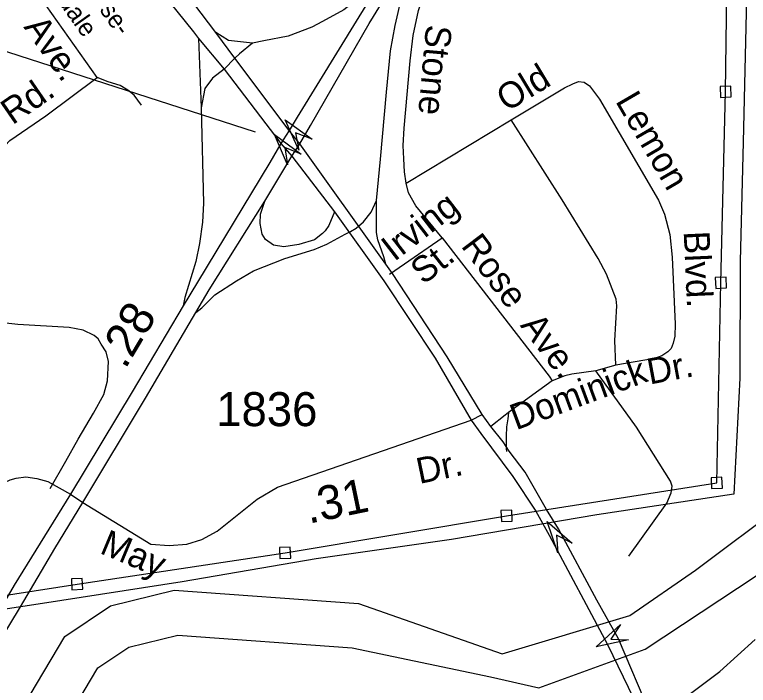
# Model space of a CAD drawing. Extents: x 2220236 to 2384410, y 720751 to 894131.
# Drawn here: x 2347089 to 2349785, y 803492 to 805957 of the extents above; entities that cross this region are included whole.
import ezdxf

# ---------------------------------------------------------------- set-up
doc = ezdxf.new("R2010")
doc.units = 0
for name, color, linetype in [('Exist Hydrographic River Shore', 7, 'Continuous'), ('Exist Road Non-System Type 51', 7, 'Continuous'), ('Exist Road Non-System Type 51 Label', 7, 'Continuous'), ('Exist Road Primary US Attributed', 7, 'Continuous'), ('Exist Road Primary US Divided Attributed', 7, 'Continuous'), ('Exist Road Primary US Mileage Hundredths English Label', 7, 'Continuous'), ('Exist Road Primary US Ramp 1 Lane  Attributed', 7, 'Continuous'), ('Exist Road Secondary Mileage Hundredths English Label', 7, 'Continuous'), ('Exist Road Secondary Structure Standard Bridge Attributed CELL', 7, 'Continuous'), ('Exist Road Secondary Type 51 Attributed', 7, 'Continuous'), ('Exist Road Secondary Type 51 Label', 7, 'Continuous'), ('Exist Road Secondary Type 51 Number Label', 7, 'Continuous'), ('Exist Utilities Electrical Transmission Line', 7, 'Continuous')]:
    doc.layers.add(name, color=color, linetype=linetype)

msp = doc.modelspace()

# ---------------------------------------------------------------- linework, layer by layer
at = {"layer": 'Exist Hydrographic River Shore'}
for points in [[(2347026.6, 802229.4), (2347044.5, 802798.9), (2347081.6, 803279.1), (2347145, 803456.8), (2347272.5, 803671.4), (2347440.8, 803784), (2347674.5, 803841.8), (2348352, 803791.8), (2348880, 803607.9), (2349349.9, 803748.8), (2349590.3, 803915.3), (2349918.1, 804160.3), (2350291.5, 804501.6), (2350403.8, 804688.8), (2350738.9, 805085), (2351063.4, 805390.8), (2351250.5, 805509.8)], [(2347190.2, 802242), (2347208.4, 802789.9), (2347243.5, 803244.7), (2347294.1, 803386.7), (2347394.6, 803555.7), (2347508.1, 803631.7), (2347688.5, 803676.3), (2348329.1, 803629), (2348836.9, 803523.4), (2349014.8, 803482.7), (2349405.8, 803624.9), (2350018.9, 804030.2), (2350419.8, 804396.7), (2350537.6, 804593), (2350858.2, 804972), (2351160, 805256.4), (2351336.6, 805336)]]:
    msp.add_lwpolyline(points, dxfattribs=at)
at = {"layer": 'Exist Road Non-System Type 51'}
for p, q in [((2347391.6, 805725.9), (2347153.6, 806062.9)), ((2348527.9, 805337.7), (2348913, 805570.3)), ((2348521.5, 805041.4), (2348660.2, 805136.4)), ((2348465.6, 805003.2), (2348521.5, 805041.4)), ((2349297.7, 804669.2), (2349224, 804648.2)), ((2349064.4, 804610.5), (2348903.9, 804494.5)), ((2348903.9, 804494.5), (2348891.6, 804484.9)), ((2348903.9, 804494.5), (2348900.5, 804470.8)), ((2348891.6, 804484.9), (2348838.1, 804443.4))]:
    msp.add_line(p, q, dxfattribs=at)
for points in [[(2348527.9, 805337.7), (2348521.4, 805378.9), (2348518.2, 805427.7), (2348516.6, 805476.6), (2348519.4, 805539.8), (2348542.1, 805787.2), (2348553.1, 805880.9), (2348572.6, 805972.2), (2348584.7, 806010), (2348601.8, 806053.8), (2348654.1, 806161), (2348777.6, 806368)], [(2346806.2, 804843.8), (2346835.3, 805016.7), (2346899.7, 805238.2), (2346923, 805294.4), (2346956.2, 805354.8), (2347001.5, 805421.2), (2347070.5, 805494.1), (2347203.5, 805585.8), (2347391.6, 805725.9)], [(2347554.9, 805623.9), (2347528.3, 805661.6), (2347504.2, 805679.3), (2347476, 805696.9), (2347431.9, 805710.3), (2347391.6, 805725.9)], [(2348913, 805570.3), (2349109.5, 805688.6), (2349139.3, 805703), (2349161.2, 805711.1), (2349181.3, 805709.5), (2349201.4, 805695.7), (2349238.1, 805646.2), (2349454.3, 805274.9), (2349477, 805223.2), (2349495.8, 805149.3), (2349504.9, 805065.5), (2349515.9, 804819.8), (2349514.3, 804775.7), (2349508.8, 804749.7), (2349501, 804729.6), (2349489.1, 804717.5), (2349467.2, 804703.2), (2349439.4, 804692.8), (2349297.7, 804669.2)], [(2349297.7, 804669.2), (2349294.7, 804759.2), (2349301.1, 804887.1), (2349298.9, 804911.2), (2349263.7, 805002.6), (2349233, 805060.4), (2349100.5, 805276.6), (2348913, 805570.3)], [(2348660.2, 805136.4), (2348563, 805254.1), (2348536.4, 805301.8), (2348527.9, 805337.7)], [(2348660.2, 805136.4), (2349052.3, 804628.2), (2349064.4, 804610.5)], [(2347219.5, 804215.2), (2347276.2, 804316.1), (2347321.4, 804396), (2347378.1, 804491.6), (2347415.9, 804560.9), (2347429.8, 804610.8), (2347433.7, 804681.8), (2347424.3, 804717.5), (2347406.4, 804745.9), (2347394.9, 804765.8), (2347381.1, 804778.1), (2347340.9, 804797.6), (2347288.7, 804806.9), (2347100.7, 804818.6), (2346925.1, 804837.8), (2346806.2, 804843.8)], [(2349224, 804648.2), (2349136.1, 804635.2), (2349110.3, 804629), (2349064.4, 804610.5)], [(2349346.1, 803965.9), (2349485.7, 804161.7), (2349501.2, 804199.8), (2349505, 804223.9), (2349498.7, 804241.7), (2349478.3, 804275.5), (2349374.3, 804440.3), (2349224, 804648.2)], [(2348900.5, 804470.8), (2348896.2, 804441.5), (2348895.4, 804407.1), (2348895.4, 804360.7), (2348896, 804351.6)], [(2349422.3, 803375.7), (2349494.3, 803406.9), (2349553.1, 803446.5), (2349680.3, 803542.6), (2349809.7, 803659.7)]]:
    msp.add_lwpolyline(points, dxfattribs=at)
at = {"layer": 'Exist Road Primary US Attributed'}
for points in [[(2355867.9, 801058.1), (2355433.3, 801194.2), (2355005.8, 801339), (2354686.5, 801445.1), (2354532, 801497.3), (2354233, 801591.6), (2353731.1, 801759.6), (2353201.2, 801935), (2352868, 802047.1), (2352538.9, 802151.1), (2351878.4, 802371), (2351433, 802506.8), (2350991.9, 802650.3), (2350559.5, 802789.4), (2349666.5, 803100.7), (2349612.9, 803132.7), (2349568.5, 803170.3), (2349530.8, 803209.1), (2349493.2, 803261.6), (2349427.1, 803382.5), (2349307.3, 803662.3)], [(2349267.3, 803641.4), (2349400.4, 803366.3)]]:
    msp.add_lwpolyline(points, dxfattribs=at)
at = {"layer": 'Exist Road Primary US Divided Attributed'}
for points in [[(2346789.7, 807005.9), (2346852.6, 806975.9), (2346898.8, 806948.2), (2346934.3, 806923), (2347014.4, 806847.4), (2347298.8, 806482.4), (2347357.3, 806415), (2347516, 806189.4), (2347627.8, 806041), (2347745.7, 805894.2), (2347764.5, 805869.5)], [(2348097.3, 805531.4), (2347898, 805797.6), (2347827.8, 805891.8), (2347689.5, 806075.3), (2347566.8, 806231.4), (2347503.4, 806312.7), (2347415.8, 806431), (2347165, 806746.7), (2347090.6, 806843.8), (2347046, 806901.9)], [(2348136.1, 805482.8), (2348176.2, 805549.9), (2348391.6, 805925.1), (2348557.7, 806195.7)], [(2348486.6, 806166.2), (2348353.1, 805948.7), (2348126.6, 805579.9), (2348097.3, 805531.4)], [(2347764.5, 805869.5), (2347858.9, 805756.5), (2348067.2, 805483.3)], [(2348097.3, 805531.4), (2348075.8, 805497.2), (2348067.2, 805483.3)], [(2348136.1, 805482.8), (2348097.3, 805531.4)], [(2348067.2, 805483.3), (2348025.9, 805414.1), (2347761, 804973.3), (2347707.5, 804886.2)], [(2348067.2, 805483.3), (2348107, 805436.7)], [(2348107, 805436.7), (2348136.1, 805482.8)], [(2348807.2, 804487.2), (2348677.5, 804699.8), (2348477, 805005.6), (2348453, 805039.6), (2348136.1, 805482.8)], [(2347754.7, 804861.8), (2347803.7, 804945.1), (2348007.8, 805271.2), (2348107, 805436.7)], [(2348107, 805436.7), (2348264.4, 805232.1), (2348444.9, 804979), (2348633.4, 804693.8), (2348766.6, 804466.7)], [(2347707.5, 804886.2), (2347520, 804570.8), (2347293.3, 804194.6)], [(2347338.9, 804163.5), (2347569.7, 804547.1), (2347754.7, 804861.8)], [(2348766.6, 804466.7), (2348801.5, 804417), (2348919.1, 804259.7), (2349003.3, 804131.4), (2349053.4, 804043.1)], [(2349087, 804067.2), (2349043.4, 804137.4), (2348965.2, 804274.7), (2348906.2, 804352), (2348884, 804387.2), (2348838.1, 804443.4), (2348807.2, 804487.2)], [(2347293.3, 804194.6), (2347087.3, 803859.3), (2346958, 803640.5), (2346878, 803500.6), (2346829.7, 803409.6), (2346776.4, 803297.4), (2346740.9, 803205.3), (2346706.5, 803098.7), (2346678.2, 802989.8), (2346635.4, 802764.4), (2346581, 802475.7), (2346543.4, 802235.3), (2346526.5, 802118.8), (2346519, 802043.6), (2346511.5, 801961), (2346505.9, 801793.7), (2346494.6, 801474.3), (2346460.8, 800446.4), (2346440.1, 799717.3), (2346423.3, 798959.5), (2346418.3, 798634.2), (2346404, 798402.2)], [(2346475.7, 798398.2), (2346496.3, 798954.6), (2346513.4, 799715.4), (2346530.3, 800457.7), (2346567.8, 801476.1), (2346575.4, 801778.7), (2346586.6, 802023), (2346590.4, 802101.9), (2346607.3, 802246.6), (2346633.7, 802436.9), (2346668.2, 802656.7), (2346719.2, 802916.6), (2346742, 803019.8), (2346775.3, 803129.8), (2346808.6, 803215.3), (2346849.2, 803326.3), (2346910.2, 803445.1), (2346986.9, 803579.5), (2347109.6, 803780.5), (2347236.7, 803994.8), (2347338.9, 804163.5)], [(2349307.3, 803662.3), (2349228.1, 803805.2), (2349087, 804067.2)], [(2349053.4, 804043.1), (2349267.3, 803641.4)]]:
    msp.add_lwpolyline(points, dxfattribs=at)
at = {"layer": 'Exist Road Primary US Mileage Hundredths English Label'}
msp.add_line((2347973.4, 805524.9), (2346818.6, 805898), dxfattribs=at)
at = {"layer": 'Exist Road Primary US Ramp 1 Lane  Attributed'}
for p, q in [((2347764.5, 805869.5), (2347773.7, 805614.1)), ((2347858.9, 805756.5), (2347898, 805797.6))]:
    msp.add_line(p, q, dxfattribs=at)
for points in [[(2348418.2, 805274), (2348432.6, 805425.5), (2348455.1, 805672.7), (2348470, 805824.1), (2348486.8, 805917.4), (2348511.7, 806025.3), (2348557.7, 806195.7)], [(2348486.6, 806166.2), (2348368.7, 806029.5), (2348298.1, 805974.7), (2348220.3, 805931.9), (2348181.2, 805911.4), (2348093.5, 805878.2), (2348004.3, 805860.7), (2347963.2, 805852.7)], [(2347963.2, 805852.7), (2347875, 805861.7), (2347827.8, 805891.8)], [(2347963.2, 805852.7), (2347914.6, 805812.6), (2347898, 805797.6)], [(2347858.9, 805756.5), (2347815.3, 805723.4), (2347787.7, 805685.3), (2347773.7, 805614.1)], [(2347773.7, 805614.1), (2347783, 805264.7), (2347778.6, 805194.4), (2347768.1, 805116.5), (2347754.9, 805050), (2347714.4, 804916.9), (2347707.5, 804886.2)], [(2348264.4, 805232.1), (2348242.9, 805182), (2348229.1, 805162.9), (2348220.4, 805152.8), (2348190.2, 805129.6), (2348133.4, 805112.5), (2348078.2, 805103.6), (2348040.1, 805109.3), (2348010.9, 805130.4), (2347998.6, 805149.7), (2347990.7, 805189), (2347991.7, 805224.1), (2348007.8, 805271.2)], [(2348343.2, 805172.3), (2348370.2, 805195.6), (2348398.2, 805230.8), (2348405.4, 805244.4), (2348418.2, 805274)], [(2348453, 805039.6), (2348445.4, 805066.7), (2348423.8, 805129.9), (2348417.8, 805156.9), (2348418.2, 805274)], [(2348303.7, 805149.9), (2348323, 805160.4), (2348343.2, 805172.3)], [(2347754.7, 804861.8), (2347775.9, 804878.8), (2347824.7, 804926.6), (2347904.3, 804978.3), (2347966.1, 805015), (2348081.5, 805060.4), (2348189, 805093.8), (2348235.8, 805113.1), (2348303.7, 805149.9)]]:
    msp.add_lwpolyline(points, dxfattribs=at)
at = {"layer": 'Exist Road Secondary Structure Standard Bridge Attributed CELL'}
for points in [[(2348132.3, 805459.3), (2348082.6, 805570.7), (2348181.3, 805499), (2348121, 805523.3)], [(2348091.7, 805404.6), (2348043.1, 805516.4), (2348141.1, 805443.9), (2348081.1, 805468.7)], [(2349084.7, 803979), (2349045.5, 804094.4), (2349137.2, 804014), (2349079.4, 804043.8)], [(2349344.2, 803658.7), (2349225, 803632.8), (2349315.2, 803714.8), (2349279.2, 803660.7)]]:
    msp.add_lwpolyline(points, close=True, dxfattribs=at)
at = {"layer": 'Exist Road Secondary Type 51 Attributed'}
for points in [[(2347338.9, 804163.5), (2347588.6, 804010.3), (2347656.3, 804005.1), (2347721.3, 804010.3), (2347776.1, 804027.4), (2347832.5, 804058.2), (2347979.6, 804176.3), (2348054, 804219.9), (2348766.6, 804466.7)], [(2348766.6, 804466.7), (2348807.2, 804487.2)], [(2345461.4, 803059.4), (2345555.9, 803137.4), (2345679.1, 803223), (2345853.5, 803353.1), (2345934.8, 803393.3), (2345940.3, 803396.2), (2346148.6, 803487.4), (2346346.1, 803608.1), (2346484.7, 803712.5), (2346767.8, 803971.8), (2346960.1, 804172.2), (2347035.4, 804229.4), (2347072, 804246.8), (2347093.5, 804253.5), (2347130.1, 804257.9), (2347170.1, 804252.4), (2347210, 804241.3), (2347293.3, 804194.6)], [(2347293.3, 804194.6), (2347338.9, 804163.5)]]:
    msp.add_lwpolyline(points, dxfattribs=at)
at = {"layer": 'Exist Utilities Electrical Transmission Line'}
for points in [[(2346701.4, 803768.3), (2347318, 803863.7), (2348082.4, 803978.8), (2348896.4, 804114.6), (2349668.8, 804235.8), (2349684, 804971.7), (2349701.5, 805673.7), (2349709.8, 806313.5), (2349726.9, 807063.6), (2349743.4, 807839.6), (2349751, 808535.4)], [(2349820, 808464.1), (2349807.5, 808000.2), (2349800.4, 807584.2), (2349797.5, 807166.3), (2349785.5, 806336.4), (2349765.7, 805488.5), (2349755, 805050.7), (2349754.1, 804620.7), (2349731.3, 804194.5), (2349228.4, 804118.6), (2348693.6, 804028.1), (2348196.6, 803956.2), (2347703.8, 803872.3), (2347190.8, 803792.1), (2346700, 803718.2)], [(2349682.4, 805653), (2349722.3, 805654.6), (2349720.7, 805694.5), (2349680.8, 805692.9), (2349682.4, 805653)], [(2349664.8, 804950.9), (2349704.8, 804952.6), (2349703.1, 804992.5), (2349663.2, 804990.9), (2349664.8, 804950.9)], [(2349649.6, 804215), (2349689.6, 804216.6), (2349687.9, 804256.6), (2349648, 804255), (2349649.6, 804215)], [(2348877.2, 804093.8), (2348917.2, 804095.5), (2348915.6, 804135.4), (2348875.6, 804133.8), (2348877.2, 804093.8)], [(2348063.2, 803958), (2348103.2, 803959.6), (2348101.6, 803999.5), (2348061.6, 803997.9), (2348063.2, 803958)], [(2347298.8, 803842.9), (2347338.8, 803844.6), (2347337.1, 803884.5), (2347297.2, 803882.9), (2347298.8, 803842.9)]]:
    msp.add_lwpolyline(points, dxfattribs=at)

# ---------------------------------------------------------------- texts
at = {"layer": 'Exist Road Non-System Type 51 Label'}
for s, height, rotation, p in [('Rose-', 65.62, 305.2307, (2347333.7, 806066.3)), ('dale', 65.62, 305.2307, (2347246.6, 806004.8)), ('Ave.', 95, 305.2307, (2347119.8, 805911.5)), ('Stone', 95, 264.9352, (2348600.9, 805922.6)), ('Old', 95, 31.1316, (2348896.7, 805598.2)), ('Rd.', 95, 34.5863, (2347080.5, 805549.8)), ('Lemon', 95, 300.2115, (2349294.5, 805639.4)), ('Irving', 95, 37.7042, (2348483.6, 805047.4)), ('Rose', 95, 306.9074, (2348726.3, 805106.3)), ('Blvd.', 95, 272.5636, (2349547.1, 805160)), ('St.', 95, 37.9854, (2348590.8, 804961.9)), ('Ave.', 95, 307.2214, (2348944.2, 804814.1)), ('Dominick', 95, 20.3425, (2348931.2, 804428.8)), ('Dr.', 95, 10.5667, (2349422.3, 804597.3))]:
    msp.add_text(s, height=height, rotation=rotation, dxfattribs=at).set_placement(p)
at = {"layer": 'Exist Road Primary US Mileage Hundredths English Label'}
msp.add_text('.28', height=125, rotation=59.2653, dxfattribs=at).set_placement((2347494.8, 804650.8))
at = {"layer": 'Exist Road Secondary Mileage Hundredths English Label'}
msp.add_text('.31', height=125, rotation=11.6889, dxfattribs=at).set_placement((2348169.4, 804085.5))
at = {"layer": 'Exist Road Secondary Type 51 Label'}
for s, rotation, p in [('Dr.', 11.6889, (2348575.7, 804231.7)), ('May', 337.3605, (2347397.4, 803978.7))]:
    msp.add_text(s, height=95, rotation=rotation, dxfattribs=at).set_placement(p)
at = {"layer": 'Exist Road Secondary Type 51 Number Label'}
msp.add_text('1836', height=125, dxfattribs=at).set_placement((2347829.3, 804444.4))

doc.saveas('drawing.dxf')
